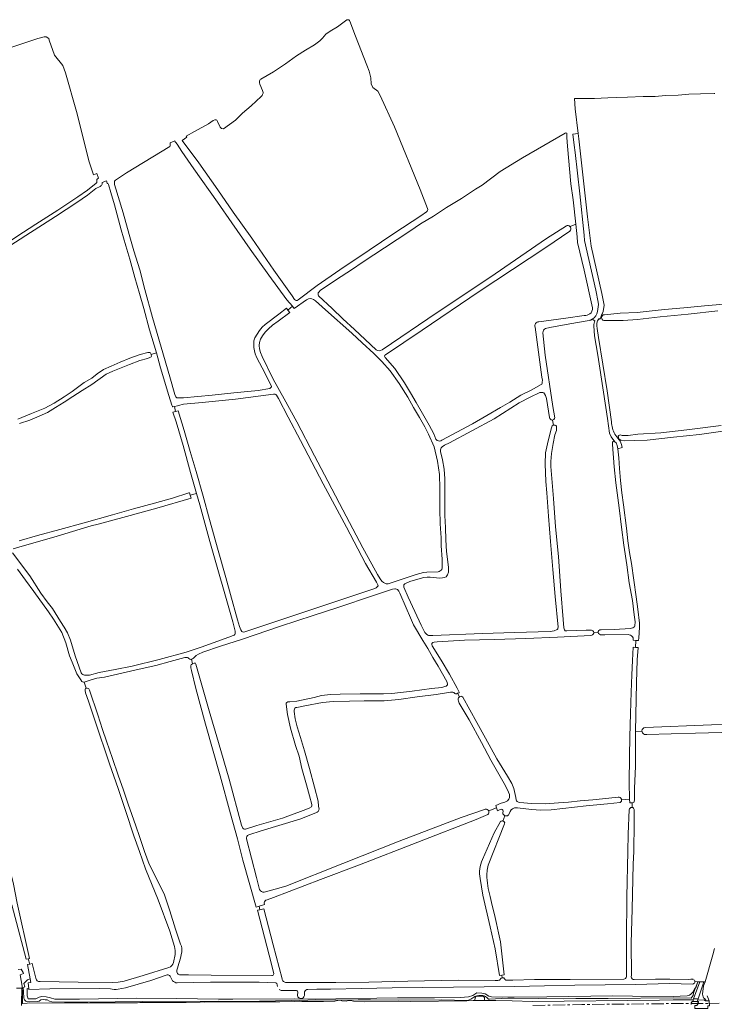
# Model space of a CAD drawing. Header units: metres. Extents: x 209813 to 223847, y 571801 to 587119.
# Tile 669 of 746: x 217887 to 218450, y 585876 to 586674. Entities that reach past the tile are written whole.
import ezdxf

# ---------------------------------------------------------------- set-up
doc = ezdxf.new("R2010")
doc.units = ezdxf.units.M
doc.linetypes.add('AM-AS', pattern=[16, 10, -2, 2, -2])
doc.linetypes.add('IE-TERREINAFSCHEIDING', pattern=[10, 8, -2])
for name, color, linetype, lineweight in [('B-RO-AM-AS_SPOOR-G', 8, 'AM-AS', 0), ('B-RO-GK-BESCHOEIING-G', 8, 'GK-BESCHOEIING', 0), ('B-RO-GR-GRAS-GV', 8, 'Continuous', 0), ('B-RO-IE-TERREINAFSCHEIDING-G', 8, 'IE-TERREINAFSCHEIDING', 0), ('B-RO-VH-ONVERHARD-GV', 8, 'Continuous', 0), ('B-RO-VH-VERHARDING_HALFVERHARDING-GV', 8, 'Continuous', 0), ('B-RO-VH-VERHARDING_OPEN-GV', 8, 'Continuous', 0)]:
    doc.layers.add(name, color=color, linetype=linetype, lineweight=lineweight)
doc.linetypes.add('GK-BESCHOEIING', pattern='A,30,-5,[1,NLCS.shx,S=1,R=0,X=0,Y=0],-5', length=40)

msp = doc.modelspace()

# ---------------------------------------------------------------- linework, layer by layer
at = {"layer": 'B-RO-AM-AS_SPOOR-G', "flags": 128}
for points in [[(218303.366, 585875.082), (218343.026, 585875.927), (218405.873, 585876.539), (218416.997, 585876.764), (218446.325, 585876.886)], [(218446.325, 585876.886), (218454.442, 585876.92)]]:
    msp.add_lwpolyline(points, dxfattribs=at)
at = {"layer": 'B-RO-GK-BESCHOEIING-G', "flags": 128}
msp.add_lwpolyline([(218444.528, 585883.046), (218446.274, 585879.027)], dxfattribs=at)
at = {"layer": 'B-RO-GR-GRAS-GV', "flags": 128}
for points in [[(218152.514, 586674), (218144.88, 586668.495), (218138.961, 586664.958), (218135.4, 586662.37), (218132.64, 586659.13), (218130.44, 586657.07), (218126.24, 586653.93), (218118.92, 586649.39), (218111.64, 586644.79), (218102.7, 586638.37), (218092.94, 586631.95), (218082.72, 586625.97), (218082.28, 586625.59), (218081.92, 586625.21), (218081.56, 586624.27), (218081.56, 586623.09), (218081.88, 586622.01), (218084.08, 586616.67), (218084.36, 586615.89), (218084.48, 586615.17), (218084.52, 586614.49), (218084.4, 586613.97), (218084.18, 586613.51), (218083.76, 586612.77), (218083.12, 586611.85), (218074.98, 586604.27), (218067.9, 586598.43), (218062.097, 586592.784), (218052.474, 586585.814), (218050.727, 586586.053), (218049.616, 586587.124), (218047.56, 586591.73), (218047.06, 586592.67), (218046.56, 586593.05), (218046, 586593.13), (218045.52, 586593.13), (218044.1, 586592.57), (218040.2, 586589.85), (218028.96, 586583.47), (218022.265, 586579.635), (218022.708, 586578.869), (218019.03, 586576.38), (218032.39, 586558.21), (218047.83, 586536.35), (218060.21, 586518.16), (218075.37, 586497), (218093.37, 586471.16), (218107.99, 586450.4), (218110.11, 586447.47), (218110.79, 586446.88), (218111.39, 586446.7), (218112.17, 586446.68), (218112.87, 586447.09), (218128.33, 586458.7), (218146.77, 586471.33), (218170.67, 586487.26), (218190.55, 586500.94), (218212.45, 586515.16), (218216.984, 586518.388)], [(218191.082, 586587.369), (218179.491, 586612.758), (218177.503, 586616.228), (218173.534, 586619.139), (218172.158, 586622.155), (218171.947, 586626.917), (218170.465, 586632.527), (218168.646, 586637.413), (218159.544, 586660.706), (218154.953, 586673.007)], [(217943.632, 586558.987), (217933.266, 586599.834), (217924.274, 586631.186), (217922.14, 586637.128), (217915.446, 586645.392), (217911.201, 586657.526), (217910.787, 586658.964), (217908.776, 586660.182), (217907.189, 586660.34), (217902.041, 586659.01), (217873.662, 586649.475)], [(218450.72, 586614.37), (218450.24, 586614.41), (218439.14, 586614.21), (218429.78, 586613.75), (218421.12, 586613.13), (218410.78, 586612.69), (218402.42, 586612.05), (218392.62, 586611.83), (218379.92, 586611.41), (218371.4, 586611.05), (218364.08, 586610.77), (218353.12, 586610.23), (218340.167, 586610.277), (218339.057, 586610.341), (218337.152, 586610.183), (218337.66, 586601.91), (218340.12, 586582.055), (218340.589, 586577.531), (218347.6, 586514.296), (218350.51, 586490.483), (218359.109, 586452.119), (218361.094, 586442.858), (218360.168, 586437.699), (218358.977, 586434.656)], [(218329.477, 586582.25), (218294.962, 586562.097), (218276.833, 586551.023), (218262.108, 586540.111), (218256.85, 586536.78), (218245.35, 586529.28), (218233.33, 586521.83), (218222.81, 586515.02), (218212.09, 586508.66), (218203.63, 586502.85), (218193.29, 586495.88), (218183.05, 586489.2), (218174.21, 586483.54), (218165.69, 586477.95), (218156.27, 586471.35), (218143.99, 586463.56), (218135.57, 586457.8), (218131.15, 586454.85), (218129.77, 586453.44), (218129.31, 586452.76), (218129.11, 586451.92), (218129.19, 586450.88), (218129.39, 586450.23), (218140.43, 586440.09), (218149.25, 586431.76), (218158.59, 586423.06), (218167.23, 586414.85), (218176.178, 586406.556)], [(218217.942, 586521.151), (218212.028, 586536.657), (218191.082, 586587.369)], [(218337.999, 586508.367), (218335.842, 586528.035), (218334.181, 586541.203), (218331.396, 586571.642), (218330.764, 586578.751), (218330.754, 586582.238)], [(218104.703, 586438.79), (218108.28, 586441.877), (218103.93, 586447.16), (218089.19, 586467.08), (218074.07, 586488.28), (218059.15, 586509.56), (218047.59, 586526.2), (218028.45, 586553.21), (218018.65, 586567.28), (218014.85, 586573.35), (218013.91, 586574.58), (218013.31, 586575.26), (218013.03, 586575.82), (218013.005, 586575.976), (218009.11, 586574.36), (218009.29, 586573.9), (218009.29, 586573.232)], [(218008.824, 586571.318), (217973.72, 586550.012), (217964.929, 586544.056)], [(217836.868, 586469.279), (217840.14, 586470.95), (217852.08, 586477.57), (217867.94, 586487.09), (217884.84, 586498.47), (217900.3, 586508.39), (217918.02, 586519.83), (217934.3, 586530.47), (217942.2, 586536.05), (217949.28, 586541.71), (217949.7, 586542.33), (217949.82, 586542.85), (217949.8, 586544.53), (217949.88, 586544.75), (217950.12, 586545.01), (217950.36, 586545.21), (217951.239, 586545.611), (217949.702, 586549.497), (217947.151, 586548.407), (217943.632, 586558.987)], [(217885.66, 586350.51), (217896.86, 586354.89), (217907.6, 586359.33), (217915.08, 586363.35), (217923.16, 586368.37), (217929.76, 586372.71), (217939.54, 586380.07), (217945.68, 586383.49), (217949.94, 586387.01), (217955.04, 586390.55), (217961.46, 586393.39), (217968.78, 586396.69), (217976.62, 586399.85), (217984.82, 586402.71), (217991.04, 586404.41), (217992.36, 586404.47), (217992.8, 586404.39), (217993.22, 586404.03), (217993.48, 586403.51), (217993.683, 586402.78), (217998.017, 586404.028), (217992.59, 586422.92), (217987.79, 586439.96), (217984.47, 586452.2), (217980.69, 586465.26), (217976.45, 586480), (217973.29, 586490.76), (217969.61, 586503.8), (217964.03, 586524.1), (217961.07, 586534.04), (217959.09, 586540.54), (217958.85, 586541.04), (217958.51, 586541.48), (217958.19, 586541.76), (217957.678, 586543.674), (217954.061, 586542.222), (217954.1, 586541.99), (217954.12, 586540.93), (217953.82, 586540.21), (217953.44, 586539.81), (217952.98, 586539.43), (217952.42, 586539.03), (217948.94, 586537.39), (217942.1, 586531.95), (217933.52, 586526.11), (217916.12, 586514.55), (217892.06, 586499.13), (217879.32, 586490.81)], [(217963.984, 586542.328), (217964.204, 586540.492), (217971.11, 586517.64), (217976.07, 586500), (217979.79, 586486.86), (217984.63, 586471.5), (217988.69, 586455.44), (217994.93, 586432.84), (218009.07, 586384.58), (218013.09, 586370.26), (218013.87, 586368.58), (218014.49, 586367.8), (218015.11, 586367.56), (218020.09, 586367.64), (218043.17, 586369.73), (218060.85, 586371.85), (218080.63, 586373.54), (218089.99, 586375.35), (218090.59, 586375.73), (218091.19, 586376.2), (218091.41, 586376.66), (218091.29, 586377.21), (218083.73, 586392.11), (218079.45, 586400.2), (218078.25, 586403.3), (218077.49, 586405.78), (218077.11, 586408.52), (218076.95, 586411.26), (218077.15, 586413.94), (218077.89, 586416.44), (218081.55, 586422.32), (218083.81, 586425), (218086.21, 586427.18), (218097.37, 586435.5), (218103.408, 586440.253), (218104.703, 586438.79)], [(218180.991, 586406.469), (218225.776, 586436.806), (218268.349, 586465.158), (218314.45, 586496.703), (218330.566, 586507.134)], [(218333.178, 586502.88), (218313.794, 586489.605), (218259.698, 586453.824), (218213.616, 586422.619), (218183.724, 586402.638)], [(218333.459, 586506.448), (218337.999, 586508.367)], [(218339.106, 586498.267), (218337.999, 586508.367)], [(218351.555, 586440.551), (218344.912, 586471.156), (218339.579, 586493.614), (218339.106, 586498.267)], [(218104.703, 586438.79), (218106.344, 586436.936), (218096.67, 586429.92), (218092.27, 586426.7), (218088.89, 586423.73), (218086.25, 586420.92), (218084.15, 586418), (218082.45, 586415.2), (218081.61, 586412.54), (218081.31, 586410.06), (218081.55, 586407.38), (218082.47, 586404.33), (218083.71, 586401.26), (218092.79, 586382.92), (218101.53, 586367), (218111.95, 586348.14), (218126.33, 586320.59), (218137.15, 586300.04), (218146.53, 586281.94), (218165.31, 586246.23), (218172.75, 586232.88), (218177.27, 586224.4), (218179.43, 586221), (218180.83, 586219.18), (218182.07, 586218.06), (218183.37, 586217.35), (218184.47, 586216.97), (218185.23, 586216.88), (218186.09, 586216.95), (218200.45, 586221.92), (218208.71, 586224.61), (218214.59, 586226.09), (218217.25, 586226.35), (218226.47, 586226.58), (218227.37, 586226.95), (218228.19, 586227.44), (218228.93, 586228.06), (218229.37, 586228.66), (218229.61, 586229.85), (218229.73, 586237.02), (218229.03, 586247.68), (218228.85, 586254.21), (218228.01, 586265.61), (218227.79, 586277.33), (218227.79, 586288.32), (218227.89, 586294.16), (218227.61, 586305.61), (218226.03, 586316.23), (218223.23, 586327.85), (218218.79, 586338.2), (218215.55, 586344.14), (218211.37, 586351.7), (218206.63, 586359.94), (218201.95, 586368.14), (218194.87, 586379.33), (218187.57, 586389.47), (218180.89, 586397.18), (218174.39, 586403.56), (218164.81, 586412.35), (218156.37, 586420.09), (218135.25, 586439.06), (218126.95, 586446.35), (218125.55, 586447.35), (218124.19, 586447.9), (218122.87, 586448.11), (218121.35, 586448), (218119.79, 586447.2), (218109.82, 586440.035), (218108.28, 586441.877)], [(218361.319, 586435.076), (218374.13, 586436.205), (218387.77, 586436.9), (218402.51, 586438.5), (218410.13, 586439.28), (218425.63, 586440.68), (218434.05, 586441.35), (218442.45, 586442.14), (218458.11, 586443.52)], [(218453.37, 586438.08), (218429.09, 586435.58), (218406.49, 586433.38), (218388.19, 586431.23), (218376.59, 586430.45), (218363.65, 586430.42)], [(218308.148, 586429.313), (218330.029, 586432.195), (218344.997, 586434.3)], [(218348.861, 586430.334), (218333.147, 586427.616), (218317.065, 586424.762), (218313.52, 586423.954)], [(218353.381, 586430.226), (218351.474, 586431.399)], [(218360.059, 586434.641), (218358.977, 586434.656), (218357.814, 586431.49), (218356.932, 586432.019)], [(218363.65, 586430.42), (218360.999, 586430.317)], [(218183.41, 586400.341), (218191.322, 586391.375), (218199.27, 586379.9), (218203.99, 586371.76), (218208.53, 586364.02), (218213.67, 586354.9), (218219.19, 586345.64), (218222.89, 586338.56), (218224.67, 586334.3), (218225.81, 586333.09), (218226.67, 586332.82), (218227.49, 586332.64), (218228.53, 586332.78), (218229.43, 586333.28), (218254.27, 586346.71), (218266.03, 586353.28), (218277.03, 586359.92), (218284.49, 586364.23), (218293.59, 586369.92), (218301.89, 586373.94), (218309.95, 586378.38), (218310.55, 586378.85), (218310.83, 586379.64), (218310.93, 586380.33), (218310.97, 586381.9), (218310.601, 586384.348), (218305.123, 586424.921)], [(218356.31, 586178.26), (218356.85, 586179.11), (218357.55, 586179.54), (218358.53, 586179.64), (218369.13, 586179.78), (218382.49, 586180.7), (218383.35, 586180.94), (218384.25, 586181.28), (218385.07, 586181.68), (218385.73, 586182.16), (218385.99, 586182.83), (218386.11, 586186.16), (218385.43, 586191.73), (218383.93, 586203.32), (218381.39, 586217.64), (218379.37, 586232.28), (218377.01, 586248.32), (218375.09, 586262.76), (218373.21, 586278.45), (218370.67, 586298.82), (218369.29, 586311.71), (218367.79, 586329.97), (218367.87, 586331.76), (218368.35, 586332.2), (218369.61, 586332.08), (218366.808, 586335.956), (218365.432, 586338.999), (218363.751, 586350.869), (218360.591, 586372.147), (218356.019, 586402.356), (218353.374, 586418.049), (218352.697, 586426.068)], [(218311.367, 586420.418), (218313.312, 586402.135), (218319.496, 586360.752), (218320.952, 586351.551)], [(217993.683, 586402.78), (217993.82, 586402.29), (217993.98, 586401.85), (217994.02, 586401.33), (217993.84, 586400.87), (217993.32, 586400.53), (217992.76, 586400.27), (217990.92, 586399.67), (217984.54, 586397.95), (217976.24, 586394.79), (217962.74, 586389.25), (217957.2, 586386.91), (217945.74, 586378.43), (217938, 586373.67), (217930.28, 586368.65), (217923.26, 586364.15), (217916.38, 586359.93), (217909.8, 586355.93), (217903.1, 586352.87), (217895.34, 586349.69), (217887.18, 586346.83)], [(218012.788, 586360.762), (218011.41, 586360.5), (218011.15, 586360.73), (218010.85, 586361.11), (218010.55, 586361.7), (218008.15, 586369.45), (218001.49, 586391.94), (217998.017, 586404.028)], [(218316.83, 586351.66), (218314.25, 586367.06), (218313.45, 586369.56), (218312.77, 586370.97), (218312.15, 586371.68), (218311.45, 586372.08), (218309.75, 586372.08), (218308.97, 586371.97), (218301.19, 586368.21), (218292.09, 586363.68), (218271.83, 586350.66), (218235.69, 586331.33), (218231.71, 586329.28), (218229.87, 586328.04), (218228.95, 586327.11), (218228.57, 586326.45), (218228.37, 586325.52), (218228.33, 586324.3), (218229.95, 586317.3), (218231.37, 586309.8), (218231.99, 586301.9), (218232.01, 586287.33), (218232.01, 586279.66), (218231.99, 586272.2), (218232.45, 586262.56), (218232.81, 586252.61), (218233.29, 586243.06), (218234.95, 586230.4), (218234.79, 586226.3), (218234.11, 586224.14), (218232.95, 586222.7), (218231.59, 586222.04), (218229.97, 586221.71), (218227.75, 586221.56), (218219.99, 586222.42), (218217.67, 586222.45), (218214.99, 586222.18), (218208.13, 586220.3), (218203.59, 586218.71), (218199.59, 586216.94), (218198.79, 586216.02), (218198.61, 586215.26), (218198.61, 586214.3), (218202.25, 586206.06), (218207.67, 586194.59), (218212.69, 586183.42), (218215.81, 586177.38), (218217.05, 586176.04), (218218.05, 586175.42), (218218.73, 586175.18), (218219.65, 586175.09), (218222.15, 586175.11), (218262.55, 586176.68), (218288.33, 586177.42), (218317.31, 586178.38), (218320.55, 586178.88), (218322.87, 586179.78), (218323.45, 586180.32), (218323.63, 586181.02), (218323.65, 586181.71), (218321.45, 586206.61), (218319.37, 586228.58), (218317.55, 586251.16), (218315.91, 586271.9), (218314.49, 586290.71), (218313.83, 586299.78), (218313.27, 586314.26), (218313.41, 586323.14), (218315.75, 586332.85), (218318.27, 586343.26), (218318.85, 586344.9), (218319.67, 586345.4), (218320.065, 586345.463)], [(218030.473, 586290.259), (218025.69, 586307.2), (218019.65, 586329.04), (218014.07, 586348.33), (218011.47, 586356.18), (218013.642, 586356.673)], [(218319.196, 586349.696), (218320.065, 586345.463), (218320.55, 586345.54), (218321.29, 586345.54), (218321.85, 586345.23), (218322.31, 586344.71), (218322.53, 586343.83), (218322.33, 586341.32), (218321.19, 586337.66), (218319.73, 586330.66), (218318.35, 586322.54), (218317.71, 586316.18), (218317.89, 586311.9), (218319.97, 586286.16), (218321.71, 586263.16), (218323.95, 586239.08), (218325.83, 586211.3), (218327.73, 586188.02), (218328.51, 586181.23), (218328.85, 586179.58), (218329.35, 586178.92), (218330.07, 586178.78), (218330.77, 586178.71), (218346.53, 586179.44), (218349.77, 586179.44), (218350.77, 586179.3), (218351.85, 586178.88), (218352.39, 586178.32), (218352.662, 586177.586), (218356.31, 586177.713)], [(218470.374, 586337.933), (218470.189, 586343.066), (218469.79, 586342.94), (218468.51, 586342.78), (218461.19, 586341.33), (218438.47, 586338.08), (218417.37, 586335.92), (218396.03, 586333.35), (218385.61, 586333.04), (218377.602, 586332.933), (218374.592, 586333.309), (218373.279, 586334.107), (218372.727, 586334.804), (218372.158, 586334.884)], [(218372.727, 586334.804), (218372.57, 586335.85), (218372.53, 586336.52), (218372.93, 586337.18), (218373.53, 586337.5), (218374.11, 586337.58), (218375.63, 586337.23), (218376.99, 586337.14), (218380.45, 586337.21), (218388.37, 586338.21), (218407.11, 586339.3), (218428.21, 586341.85), (218455.97, 586345.35)], [(218375.167, 586329.78), (218375.683, 586327.354), (218372.052, 586326.321), (218372.91, 586319.09), (218373.53, 586310.45), (218374.37, 586300.56), (218375.47, 586290.7), (218376.75, 586280.92), (218379.07, 586261.94), (218380.37, 586251.7), (218381.65, 586242.2), (218383.15, 586233.42), (218386.97, 586206.38), (218388.41, 586196.47), (218389.81, 586185.08), (218389.85, 586181.44), (218389.09, 586173.08), (218388.931, 586170.877), (218386.804, 586171.057)], [(217794.09, 586296.945), (217797.26, 586284.229), (217810.26, 586237.644), (217826.672, 586177.586), (217835.37, 586145.645), (217847.671, 586102.415), (217875.401, 586001.335), (217882.264, 585973.521), (217885.076, 585958.063), (217895.256, 585913.364), (217894.124, 585913.076), (217895.458, 585908.683), (217897.452, 585909.075), (217900.283, 585897.208)], [(218022.164, 586161.606), (218034.212, 586165.628), (218044.07, 586169.08), (218056.89, 586173.83), (218060.33, 586174.97), (218060.99, 586175.33), (218061.57, 586175.88), (218061.83, 586176.71), (218061.97, 586177.66), (218061.89, 586178.64), (218059.89, 586186.08), (218041.35, 586251.26), (218033.13, 586280.85), (218030.473, 586290.259), (218025.548, 586288.747), (218026.304, 586286.477), (217998.461, 586278.223), (217973.726, 586271.435), (217950.826, 586265.337), (217945.297, 586263.817), (217914.955, 586254.677), (217887.457, 586246.817), (217881.907, 586245.16)], [(217886.82, 586251.89), (217901.56, 586255.99), (217919.74, 586260.99), (217939.46, 586266.49), (217962.34, 586272.81), (217979.6, 586277.69), (217996.46, 586282.41), (218010.98, 586286.29), (218024.46, 586290.61), (218024.9, 586290.69), (218025.548, 586288.747)], [(217881.312, 586242.13), (217895.327, 586223.325), (217904.442, 586209.24), (217909.46, 586202.39), (217913.68, 586196.99), (217920.24, 586186.51), (217923.34, 586181.83), (217925.86, 586177.19), (217928.28, 586171.39), (217932.08, 586158.63), (217937.18, 586144.87), (217937.68, 586144.07), (217938.28, 586143.55), (217938.96, 586143.23), (217939.66, 586143.01), (217940.5, 586142.89), (217943.74, 586143.03), (217951.66, 586145.11), (217964.68, 586147.39), (217978.3, 586150.13), (218000.42, 586155.73), (218022.164, 586161.606)], [(217939.74, 586137.35), (217938.82, 586137.33), (217938.2, 586137.49), (217937.64, 586137.85), (217936.78, 586139.09), (217933.6, 586143.95), (217929.74, 586153.47), (217927.56, 586158.57), (217924.52, 586169.13), (217921.42, 586177.45), (217914.68, 586188.37), (217910.64, 586194.19), (217898.76, 586210.61), (217891.94, 586219.77), (217885.46, 586228.83)], [(218027.385, 586152.017), (218029.25, 586152.73), (218029.45, 586152.78), (218029.77, 586152.45), (218030.15, 586151.73), (218040.89, 586113.9), (218048.41, 586088.38), (218056.97, 586058.66), (218067.03, 586021.35), (218068.03, 586019), (218068.71, 586018.3), (218069.47, 586018.14), (218070.31, 586018.16), (218079.45, 586021.04), (218100.17, 586026.94), (218117.15, 586033.3), (218121.83, 586035.08), (218123.71, 586036.14), (218124.03, 586036.88), (218124.03, 586037.94), (218122.27, 586045), (218119.83, 586054.14), (218116.05, 586067.38), (218113.79, 586077.16), (218110.95, 586085.78), (218106.65, 586099.82), (218104.35, 586110.92), (218103.21, 586119.3), (218103.27, 586120.08), (218103.79, 586120.76), (218104.61, 586121.28), (218105.49, 586121.38), (218106.29, 586121.38), (218111.93, 586121.8), (218125.91, 586124.85), (218131.93, 586126.38), (218139.11, 586127.18), (218147.11, 586127.4), (218163.13, 586127.78), (218176.99, 586127.73), (218182.21, 586127.66), (218188.85, 586128.16), (218205.49, 586129.82), (218220.97, 586132.08), (218229.53, 586132.82), (218231.97, 586133.58), (218232.85, 586133.94), (218233.49, 586134.44), (218233.95, 586135.08), (218234.09, 586135.85), (218233.47, 586137.78), (218226.57, 586150.18), (218222.17, 586157.28), (218218.09, 586164.54), (218213.99, 586170.92), (218206.51, 586183.58), (218203.99, 586189.44), (218200.61, 586197.4), (218195.43, 586209.4), (218194.59, 586211.06), (218193.41, 586212.3), (218192.73, 586212.71), (218191.99, 586212.8), (218191.33, 586212.8), (218189.59, 586212.61), (218173.35, 586207.09), (218145.93, 586198.08), (218125.07, 586191.28), (218098.77, 586182.66), (218067.95, 586172.06), (218050.09, 586166.32), (218035.71, 586161.64), (218032.09, 586160.02), (218030.27, 586158.8), (218028.23, 586156.7), (218027.43, 586156.14), (218026.595, 586155.793)], [(218352.662, 586177.586), (218352.57, 586176.95), (218352.17, 586176.11), (218351.61, 586175.56), (218351.03, 586175.23), (218350.19, 586175), (218323.27, 586173.58), (218297.53, 586172.7), (218272.27, 586171.92), (218247.93, 586171.14), (218225.55, 586169.92), (218223.13, 586169.66), (218222.29, 586169.42), (218221.83, 586169.06), (218221.49, 586168.45), (218221.41, 586167.66), (218221.57, 586166.78), (218228.97, 586155.02), (218235.67, 586143.83), (218241.93, 586132.47), (218243.47, 586129.18), (218243.39, 586128.61), (218242.27, 586128.196), (218243.919, 586125.351), (218244.33, 586125.59), (218245.09, 586125.76), (218245.67, 586125.68), (218246.39, 586124.94), (218257.77, 586104.58), (218264.83, 586091.78), (218274.13, 586075.08), (218282.63, 586061.11), (218286.21, 586055.08), (218287.77, 586051.06), (218289.45, 586043.71), (218289.79, 586041.76), (218290.13, 586040.92), (218290.63, 586040.4), (218291.49, 586039.97), (218292.63, 586039.73), (218302.19, 586038.97), (218313.27, 586038.59), (218324.05, 586039.32), (218332.25, 586040.02), (218341.75, 586040.94), (218351.99, 586041.9), (218370.07, 586043.7), (218373.054, 586043.98)], [(218386.804, 586171.057), (218384.571, 586171.245), (218384.55, 586173.11), (218384.09, 586174.09), (218383.29, 586174.9), (218382.47, 586175.42), (218381.35, 586175.66), (218380.59, 586175.73), (218361.71, 586175.59), (218359.23, 586175.56), (218358.13, 586175.7), (218357.23, 586176), (218356.59, 586176.54), (218356.31, 586177.32), (218356.31, 586178.26)], [(218381.534, 586042.283), (218381.49, 586042.68), (218381.33, 586055.64), (218381.69, 586077.06), (218381.99, 586092.92), (218382.55, 586111.85), (218383.09, 586129.04), (218383.49, 586143.28), (218384.07, 586154.9), (218384.512, 586165.494), (218386.367, 586165.357), (218386.804, 586171.057)], [(218386.367, 586165.357), (218388.537, 586165.197), (218387.93, 586155.32), (218387.23, 586136.76), (218386.71, 586110.47), (218386.546, 586097.268)], [(218081.46, 585955.682), (218079.051, 585954.988), (218068.179, 585993.026), (218063.829, 586010.321), (218058.21, 586030.54), (218049.85, 586061.32), (218037.89, 586103.23), (218029.91, 586132.06), (218026.41, 586146.58), (218026.03, 586148.94), (218025.99, 586150.45), (218026.19, 586151.44), (218026.45, 586151.66), (218027.385, 586152.017), (218026.595, 586155.793), (218025.97, 586155.71), (218025.11, 586155.8), (218024.43, 586156.28), (218023.81, 586156.85), (218023.15, 586157.2), (218022.41, 586157.33), (218021.01, 586157.21), (218009.33, 586153.95), (217997.54, 586150.69), (217984.08, 586147.79), (217970, 586144.43), (217955.94, 586141.41), (217949.82, 586140.45), (217945.12, 586139.17), (217940.28, 586137.39), (217939.74, 586137.35)], [(217939.495, 586137.35), (217941.011, 586132.333), (217941.26, 586132.45), (217941.96, 586132.47), (217942.64, 586132.21), (217943.14, 586131.69), (217943.74, 586130.83), (217950.5, 586110.67), (217954.3, 586098.89), (217957.72, 586089.41), (217962.4, 586075.27), (217967.06, 586061.97), (217971.44, 586049.77), (217975.24, 586038.31), (217978.16, 586029.95), (217981.36, 586020.65), (217984.26, 586012.07), (217988.435, 586000)], [(218012.774, 585922.854), (218008.853, 585935.407), (217999.54, 585960.72), (217989.191, 585986.05), (217984.274, 586000), (217979.78, 586012.71), (217973.28, 586032.29), (217966.94, 586051.01), (217959.96, 586071.01), (217948.52, 586105.75), (217943.06, 586121.79), (217940.66, 586128.67), (217940.2, 586130.39), (217940.2, 586131.35), (217940.62, 586132.15), (217941.011, 586132.333)], [(218242.27, 586128.196), (218241.25, 586127.83), (218240.63, 586127.83), (218240.03, 586128.02), (218239.09, 586128.78), (218238.45, 586129.08), (218236.37, 586129.02), (218224.83, 586127.32), (218209.41, 586125.3), (218194.57, 586123.3), (218182.67, 586122.14), (218174.85, 586121.97), (218166.63, 586122), (218154.53, 586121.94), (218141.25, 586121.5), (218132.59, 586120.78), (218118.51, 586117.94), (218112.03, 586116.82), (218111.11, 586116.58), (218110.41, 586116.06), (218109.93, 586115.38), (218109.67, 586114.56), (218109.69, 586113.35), (218110.57, 586107.45), (218112.11, 586101.11), (218114.87, 586092.3), (218118.01, 586081.44), (218122.05, 586067.32), (218126.33, 586052.11), (218129.09, 586040.68), (218129.59, 586036.71), (218129.598, 586036.321), (218129.964, 586034.648)], [(218273.835, 586035.249), (218273.114, 586037.147), (218277.63, 586039.02), (218280.63, 586040), (218282.77, 586041.02), (218283.77, 586042.3), (218284.33, 586043.83), (218284.238, 586046.099), (218283.503, 586048.119), (218281.069, 586053.088), (218269.28, 586074.096), (218261.63, 586088.44), (218251.51, 586106.76), (218243.49, 586120.18), (218242.87, 586121.7), (218242.69, 586122.9), (218242.69, 586123.82), (218243.05, 586124.52), (218243.59, 586125.16), (218243.919, 586125.351)], [(218394.304, 586100.46), (218448.097, 586102.723), (218476.791, 586102.961)], [(218391.728, 586097.51), (218386.546, 586097.268), (218386.49, 586092.8), (218386.39, 586069), (218385.79, 586051.44), (218385.67, 586042.21), (218385.47, 586040.28), (218385.15, 586039.61), (218383.829, 586039.494)], [(218477.352, 586096.941), (218435.119, 586095.829), (218395.677, 586094.75), (218393.657, 586094.9)], [(218373.94, 586039.669), (218363.71, 586038.68), (218346.51, 586036.88), (218317.99, 586033.78), (218309.77, 586033.56), (218302.15, 586034.09), (218290.89, 586035.4), (218288.47, 586035.26), (218286.83, 586034.61), (218285.65, 586033.82), (218284.89, 586032.52), (218283.452, 586029.468)], [(218383.77, 586035.656), (218383.829, 586039.494), (218381.95, 586039.33), (218381.534, 586042.283), (218375.259, 586041.868)], [(218127.236, 586031.304), (218114.45, 586026.204), (218083.047, 586016.808), (218072.925, 586013.402)], [(218085.407, 585967.071), (218094.233, 585969.405), (218103.083, 585972.01), (218149.103, 585990.292), (218194.867, 586008.348), (218245.205, 586027.409), (218264.918, 586034.216)], [(218276.725, 586034.009), (218274.664, 586033.068), (218273.835, 586035.249), (218267.485, 586032.842)], [(218278.849, 586031.266), (218278.881, 586031.482), (218279.291, 586032.534), (218279.317, 586032.711)], [(218379.213, 585898.668), (218379.244, 585899.705), (218379.239, 585928.094), (218379.465, 585963.191), (218380.344, 586000), (218380.55, 586013.9), (218381.465, 586033.895)], [(218385.5, 586033.957), (218385.39, 586023.23), (218385.025, 586000), (218384.493, 585989.715), (218383.811, 585953.282), (218383.098, 585925.927), (218383.136, 585899.878), (218383.096, 585898.366)], [(218266.628, 586029.867), (218257.356, 586025.912), (218162.769, 585989.224), (218130.981, 585977.299), (218092.888, 585962.809), (218087.742, 585960.928)], [(218262.447, 585993.498), (218271.931, 586015.2), (218276.988, 586024.168)], [(218280.419, 586023.164), (218280.397, 586022.761), (218280.269, 586022.346), (218267.096, 585988.794), (218266.094, 585984.975), (218265.879, 585981.08)], [(218278.984, 586024.697), (218280.464, 586029.018)], [(218071.143, 586010.142), (218079.097, 585978.918), (218081.743, 585969.083)], [(217988.435, 586000), (217992.177, 585989.818), (218002.371, 585969.42), (218004.496, 585964.873), (218009.038, 585951.97), (218013.476, 585937.136), (218017.693, 585924.752)], [(218278.4, 585897.681), (218278.16, 585899.739), (218276.158, 585899.348), (218272.68, 585921.064), (218268.73, 585938.934), (218262.737, 585964.514), (218260.516, 585977.983)], [(218085.543, 585958.307), (218085.794, 585956.932), (218081.46, 585955.682), (218081.819, 585952.683), (218085.073, 585953.421), (218092.848, 585924.236), (218100.022, 585896.742)], [(218268.556, 585963.548), (218270.36, 585956.214), (218272.099, 585948.864), (218273.774, 585941.499), (218275.385, 585934.12), (218276.931, 585926.727), (218280.079, 585900.115), (218278.16, 585899.739)], [(217894.124, 585913.076), (217892.459, 585912.653), (217880.826, 585956.855)], [(218093.201, 585900.905), (218091.355, 585908.662), (218080.12, 585952.298), (218081.819, 585952.683)], [(218443.051, 585894.441), (218449.235, 585916.196), (218450.498, 585921.226)], [(218012.015, 585910.12), (218013.228, 585916.423)], [(217886.032, 585904.327), (217888.502, 585904.629), (217889.958, 585901.983), (217890.222, 585901.189), (217887.709, 585900.109), (217889.256, 585890.93), (217889.345, 585889.327), (217891.315, 585890.25), (217890.619, 585893.119), (217893.529, 585895.898), (217895.734, 585896.683), (217893.561, 585908.31), (217895.458, 585908.683)], [(217903.755, 585894.479), (217934.675, 585894.16), (217962.59, 585893.813), (217966.958, 585894.116), (217971.864, 585895.005), (217987.401, 585899.429), (218008.008, 585905.983)], [(217889.443, 585876.662), (217893.338, 585876.982), (217943.98, 585877.311), (217982.677, 585877.384), (217984.662, 585877.661), (217986.157, 585877.695), (217988.11, 585877.534), (218001.588, 585877.461), (218022.066, 585877.574), (218033.515, 585877.917), (218035.19, 585878.245), (218035.937, 585878.253), (218037.381, 585877.941), (218064.772, 585878.037), (218085.869, 585878.23), (218098.18, 585878.181), (218110.014, 585878.327), (218114.296, 585878.629), (218115.977, 585878.374), (218133.519, 585878.473), (218142.69, 585878.663), (218145.127, 585879.273), (218146.931, 585879.421), (218148.433, 585878.835), (218151.972, 585878.764), (218153.791, 585879.167), (218155.449, 585879.258), (218157.736, 585878.571), (218166.676, 585878.249), (218203.935, 585878.474), (218249.773, 585878.887), (218256.305, 585879.246), (218256.385, 585881.741), (218257.407, 585882.66), (218263.05, 585882.666), (218263.959, 585881.765), (218264.001, 585879.321), (218273.161, 585879.094), (218286.621, 585878.932), (218302.968, 585878.528), (218405.828, 585879.539), (218416.96, 585879.764), (218433.316, 585879.832), (218433.555, 585880.516), (218438.666, 585894.265), (218438.031, 585894.239), (218437.058, 585894.456), (218433.773, 585886.086), (218433.467, 585885.094), (218433.142, 585883.352), (218432.998, 585883.03), (218431.7, 585881.236)], [(217894.574, 585888.628), (217893.99, 585893.493), (217896.263, 585893.855), (217895.734, 585896.683)], [(218006.769, 585899.912), (217993.5, 585895.294), (217973.09, 585889.605), (217967.137, 585888.31)], [(218011.195, 585895.276), (218009.106, 585898.827)], [(218017.541, 585900), (218024.063, 585900.025), (218042.482, 585899.681), (218091.569, 585899.593)], [(218103.308, 585893.923), (218109.139, 585893.757), (218143.633, 585893.818), (218170.186, 585894.081), (218201.964, 585894.949), (218242.777, 585895.653), (218272.714, 585895.464), (218275.002, 585895.474)], [(218282.482, 585895.559), (218286.964, 585895.695), (218304.557, 585896.173), (218333.55, 585896.17), (218376.894, 585896.514)], [(218385.391, 585896.229), (218402.758, 585896.441), (218414.274, 585896.492), (218429.157, 585896.348), (218431.33, 585896.479), (218432.844, 585896.418), (218433.166, 585896.34)], [(218437.04, 585894.406), (218434.625, 585894.551)], [(218438.666, 585894.265), (218441.899, 585894.394)], [(217889.345, 585889.327), (217889.286, 585889.299)], [(217890.012, 585889.639), (217890.354, 585886.536), (217890.546, 585881.235), (217890.765, 585880.497), (217891.132, 585879.819), (217891.63, 585879.231), (217892.239, 585878.759), (217893.139, 585878.354), (217894.805, 585878.22), (217901.464, 585878.326), (217903.128, 585878.793), (217904.474, 585879.618), (217906.231, 585879.905), (217907.765, 585879.875), (217909.437, 585879.62), (217911.296, 585878.6), (217913.24, 585878.167), (217923.483, 585877.994), (217942.566, 585877.995), (217986.729, 585878.415), (218007.981, 585878.166), (218048.566, 585878.548), (218061.765, 585878.477), (218081.763, 585878.677), (218120.756, 585879.356), (218161.552, 585879.826), (218171.552, 585879.849), (218193.952, 585879.616), (218229.128, 585879.694), (218250.228, 585879.295), (218252.931, 585880.275), (218256.269, 585882.509), (218257.912, 585883.058), (218259.492, 585883.305), (218261.089, 585883.39), (218262.682, 585883.257), (218263.832, 585882.927), (218264.898, 585882.377), (218266.238, 585881.504), (218266.972, 585880.561), (218267.327, 585880.385), (218268.121, 585880.292), (218282.902, 585881.011), (218288.1, 585881.147), (218328.094, 585880.474), (218338.084, 585880.871), (218364.341, 585880.776), (218416.968, 585881.439), (218431.7, 585881.236)], [(217960.71, 585888.794), (217951.871, 585889.049), (217911.611, 585888.585), (217894.642, 585888.065), (217894.431, 585888.628), (217893.171, 585888.865), (217893.245, 585882.924), (217894.064, 585880.545), (217900.187, 585880.466), (217903.111, 585881.86), (217905.226, 585882.422), (217908.657, 585882.184), (217912.182, 585881.496), (217915.713, 585880.266), (217935.779, 585880.284), (217981.622, 585881.054), (218014.357, 585880.899), (218048.465, 585880.386), (218060.132, 585880.375), (218110.129, 585880.642), (218126.797, 585880.235), (218193.486, 585881.321), (218223.653, 585881.398), (218244.641, 585881.652), (218251.013, 585882.066), (218254.517, 585883.154), (218256.262, 585884.427), (218257.861, 585885.296), (218261.777, 585885.284), (218264.545, 585884.658), (218267.626, 585882.78), (218269.841, 585882.149), (218278.428, 585882.031), (218314.526, 585882.282), (218368.088, 585883.049), (218384.123, 585882.827), (218416.95, 585882.532), (218428.263, 585882.975), (218429.315, 585883.241)], [(218095.008, 585893.659), (218081.429, 585894.179), (218041.961, 585894.066), (218014.999, 585893.421)], [(218096.144, 585890.608), (218096.046, 585891.995)], [(218111.155, 585887.365), (218099.719, 585887.197)], [(218432.821, 585892.501), (218423.522, 585892.81), (218414.218, 585892.921), (218404.915, 585892.835), (218395.615, 585892.551), (218386.323, 585892.069), (218361.822, 585891.838), (218337.322, 585891.532), (218312.823, 585891.15), (218288.325, 585890.693), (218263.829, 585890.159), (218238.927, 585890.024), (218214.025, 585889.773), (218189.125, 585889.408), (218164.227, 585888.927), (218139.332, 585888.332), (218128.015, 585888.275), (218120.782, 585888.121)], [(218435.298, 585889.558), (218434.807, 585889.137), (218434.197, 585888.437), (218432.832, 585885.971), (218432.004, 585884.836), (218431.245, 585884.219), (218430.316, 585883.659), (218429.315, 585883.241)], [(218112.495, 585883.201), (218112.688, 585886.167)], [(218118.234, 585886.163), (218118.013, 585883.136)]]:
    msp.add_lwpolyline(points, dxfattribs=at)
at = {"layer": 'B-RO-GR-GRAS-GV'}
for points in [[(218154.953, 586673.007, 0.4406586), (218152.514, 586674)], [(218330.754, 586582.238, 0.1988674), (218329.477, 586582.25)], [(218009.29, 586573.232, -0.1829575), (218008.824, 586571.318)], [(217964.929, 586544.056, 0.3161917), (217963.984, 586542.328)], [(218216.984, 586518.388, 0.3329729), (218217.942, 586521.151)], [(218349.474, 586435.731, 0.280893), (218351.555, 586440.551)], [(218305.123, 586424.921, -0.5260025), (218308.148, 586429.313)], [(218344.997, 586434.3, 0.1485657), (218349.474, 586435.731)], [(218351.474, 586431.399, -0.080884), (218348.861, 586430.334)], [(218313.52, 586423.954, 0.2419755), (218311.367, 586420.418)], [(218176.178, 586406.556, 0.3014632), (218180.991, 586406.469)], [(218183.724, 586402.638, 0.4112029), (218183.41, 586400.341)], [(218366.963, 586348.218, 0.0971593), (218369.641, 586338.132)], [(218372.158, 586334.884, -0.1235767), (218375.167, 586329.78)], [(218129.964, 586034.648, -0.3569179), (218127.236, 586031.304)], [(218279.317, 586032.711, 0.5427342), (218276.725, 586034.009)], [(218072.925, 586013.402, 0.4056972), (218071.143, 586010.142)], [(218260.516, 585977.983, -0.1675432), (218262.447, 585993.498)], [(218265.879, 585981.08, 0.0599434), (218268.556, 585963.548)], [(218081.743, 585969.083, 0.3485938), (218085.407, 585967.071)], [(218087.742, 585960.928, 0.3821348), (218085.543, 585958.307)], [(218013.228, 585916.423, 0.0827619), (218012.774, 585922.854)], [(218018.6, 585918.271, -0.0170308), (218014.752, 585903.671)], [(218017.693, 585924.752, -0.1553365), (218018.6, 585918.271)], [(218008.008, 585905.983, 0.2627544), (218012.015, 585910.12)], [(218014.752, 585903.671, 0.5133388), (218017.541, 585900)], [(217900.283, 585897.208, 0.370586), (217903.755, 585894.479)], [(218009.106, 585898.827, 0.4020197), (218006.769, 585899.912)], [(218014.999, 585893.421, -0.2035232), (218011.195, 585895.276)], [(218091.569, 585899.593, 0.5214875), (218093.201, 585900.905)], [(218100.022, 585896.742, 0.4211095), (218103.308, 585893.923)], [(218275.002, 585895.474, 0.2684002), (218277.079, 585896.718)], [(218280.292, 585896.732, 0.290972), (218282.482, 585895.559)], [(218376.894, 585896.514, 0.3714208), (218379.213, 585898.668)], [(218383.096, 585898.366, 0.450384), (218385.391, 585896.229)], [(217967.137, 585888.31, -0.1493315), (217960.71, 585888.794)], [(218096.046, 585891.995, 0.333698), (218095.008, 585893.659)], [(218099.719, 585887.197, -0.17422), (218097.512, 585888.157)], [(218112.688, 585886.167, 0.4321843), (218111.155, 585887.365)], [(218120.782, 585888.121, 0.3672589), (218118.234, 585886.163)], [(218118.013, 585883.136, -0.8591842), (218112.495, 585883.201)]]:
    msp.add_lwpolyline(points, format="xyb", dxfattribs=at)
at = {"layer": 'B-RO-GR-GRAS-GV', "flags": 128}
for points in [[(218015.79, 586357.16), (218020.59, 586341.21), (218025.45, 586324.06), (218030.29, 586308.08), (218036.03, 586287.85), (218041.21, 586269.04), (218048.19, 586243.97), (218054.31, 586222.09), (218058.13, 586208.28), (218063.69, 586187.88), (218065.33, 586182.33), (218066.41, 586179.56), (218067.21, 586178.32), (218067.87, 586177.9), (218068.77, 586177.76), (218069.67, 586177.9), (218130.63, 586198.2), (218166.13, 586210.16), (218174.45, 586212.78), (218176.21, 586213.64), (218176.89, 586214.14), (218177.41, 586214.68), (218177.73, 586215.35), (218177.69, 586216.18), (218176.51, 586218.3), (218167.59, 586233.5), (218152.13, 586262.83), (218133.25, 586298), (218114.79, 586333.02), (218104.83, 586351.95), (218096.91, 586367.11), (218095.45, 586369.78), (218094.89, 586370.44), (218094.33, 586370.61), (218093.67, 586370.64), (218092.93, 586370.61), (218062.23, 586366.58), (218035.03, 586364), (218020.11, 586362.61), (218015.85, 586361.58), (218015.25, 586361.23), (218012.788, 586360.762), (218013.642, 586356.673)], [(218443.522, 585879.355), (218442.437, 585880.912), (218441.743, 585881.378), (218441.225, 585882.161), (218440.839, 585884.257), (218441.713, 585891.042), (218443.051, 585894.441), (218441.899, 585894.394), (218437.326, 585880.563), (218436.902, 585879.422), (218441.912, 585879.712), (218443.104, 585878.996), (218443.444, 585878.999)], [(217889.286, 585889.299), (217888.94, 585889.3), (217888.712, 585876.66), (217889.443, 585876.662), (217889.466, 585886.366)]]:
    msp.add_lwpolyline(points, close=True, dxfattribs=at)
at = {"layer": 'B-RO-GR-GRAS-GV'}
for centre, radius, start, end in [((218331.54, 586504.804), 2.527, 310.400783, 104.095814), ((218361.444, 586432.672), 2.407, 92.974245, 257.831008), ((218318.895, 586351.741), 2.067, 182.242539, 355.233833), ((218394.593, 586097.608), 2.866, 95.779675, 252.10143), ((218373.009, 586041.723), 2.255, 294.395211, 104.095814), ((218265.305, 586031.859), 2.391, 303.582601, 104.095814), ((218281.613, 586031.548), 2.778, 185.815826, 309.397209), ((218383.487, 586033.638), 2.038, 9.010221, 171.887339), ((218278.435, 586022.745), 2.028, 11.925212, 137.509871), ((218278.688, 585895.894), 1.81, 27.57768, 154.698605), ((218432.674, 585894.449), 1.954, 274.313851, 52.529612)]:
    msp.add_arc(centre, radius, start, end, dxfattribs=at)
at = {"layer": 'B-RO-IE-TERREINAFSCHEIDING-G', "flags": 128}
for points in [[(218435.298, 585889.558), (218437.058, 585894.456)], [(217889.286, 585889.299), (217884.62, 585889.318)]]:
    msp.add_lwpolyline(points, dxfattribs=at)
at = {"layer": 'B-RO-VH-ONVERHARD-GV', "flags": 128}
msp.add_lwpolyline([(218433.555, 585880.516), (218437.326, 585880.563), (218441.899, 585894.394), (218438.666, 585894.265)], close=True, dxfattribs=at)
at = {"layer": 'B-RO-VH-VERHARDING_HALFVERHARDING-GV', "flags": 128}
msp.add_lwpolyline([(218431.584, 585876.017), (218431.586, 585877.593), (218432.183, 585877.604), (218432.19, 585878.385), (218433.183, 585878.39), (218433.223, 585879.564), (218433.316, 585879.832), (218416.96, 585879.764), (218405.828, 585879.539), (218302.968, 585878.528), (218286.621, 585878.932), (218273.161, 585879.094), (218265.9, 585879.339), (218254.825, 585879.232), (218249.773, 585878.887), (218203.935, 585878.474), (218166.676, 585878.249), (218157.736, 585878.571), (218155.449, 585879.258), (218153.791, 585879.167), (218151.972, 585878.764), (218148.433, 585878.835), (218146.931, 585879.421), (218145.127, 585879.273), (218142.69, 585878.663), (218133.519, 585878.473), (218115.977, 585878.374), (218114.296, 585878.629), (218110.014, 585878.327), (218098.18, 585878.181), (218085.869, 585878.23), (218064.772, 585878.037), (218037.381, 585877.941), (218035.937, 585878.253), (218035.19, 585878.245), (218033.515, 585877.917), (218022.066, 585877.574), (218001.588, 585877.461), (217988.11, 585877.534), (217986.157, 585877.695), (217984.662, 585877.661), (217982.677, 585877.384), (217943.98, 585877.311), (217893.338, 585876.982), (217889.443, 585876.662), (217888.712, 585876.66), (217888.685, 585875.14)], dxfattribs=at)
msp.add_lwpolyline([(218446.274, 585879.027), (218443.104, 585878.996), (218441.912, 585879.712), (218436.902, 585879.422), (218436.525, 585878.409), (218437.616, 585878.416), (218437.646, 585877.582), (218436.978, 585877.582), (218436.961, 585876.018), (218436.401, 585876.004), (218436.41, 585875.069), (218434.712, 585875.06), (218434.709, 585872.845), (218445.148, 585872.82), (218445.117, 585874.823), (218446.375, 585874.801)], close=True, dxfattribs=at)
at = {"layer": 'B-RO-VH-VERHARDING_OPEN-GV', "flags": 128}
for points in [[(218356.932, 586432.019), (218357.814, 586431.49), (218360.168, 586437.699), (218361.094, 586442.858), (218359.109, 586452.119), (218350.51, 586490.483), (218347.6, 586514.296), (218340.589, 586577.531), (218340.12, 586582.055), (218335.644, 586581.4), (218336.752, 586572.501), (218337.583, 586566.485), (218341.339, 586532.97), (218344.999, 586499.417), (218345.148, 586495.228), (218354.375, 586454.94), (218356.329, 586445.115)], [(218352.697, 586426.068), (218353.374, 586418.049), (218356.019, 586402.356), (218360.591, 586372.147), (218363.751, 586350.869), (218365.432, 586338.999), (218366.808, 586335.956), (218369.61, 586332.08), (218370.81, 586331.08), (218371.63, 586329.14), (218372.052, 586326.321), (218375.683, 586327.354), (218375.167, 586329.78)], [(218366.963, 586348.218), (218363.571, 586373.328), (218356.503, 586416.623), (218355.422, 586423.934)], [(218372.158, 586334.884), (218369.641, 586338.132)]]:
    msp.add_lwpolyline(points, dxfattribs=at)
at = {"layer": 'B-RO-VH-VERHARDING_OPEN-GV'}
for points in [[(218356.329, 586445.115, -0.0959037), (218355.583, 586437.607)], [(218355.583, 586437.607, -0.2225225), (218351.474, 586431.399)], [(218353.381, 586430.226, 0.0570407), (218352.697, 586426.068)], [(218355.422, 586423.934, -0.2579954), (218356.932, 586432.019)]]:
    msp.add_lwpolyline(points, format="xyb", dxfattribs=at)
at = {"layer": 'B-RO-VH-VERHARDING_OPEN-GV', "flags": 128}
for points in [[(218256.305, 585879.246), (218264.001, 585879.321), (218263.959, 585881.765), (218263.05, 585882.666), (218257.407, 585882.66), (218256.385, 585881.741)], [(218437.326, 585880.563), (218433.555, 585880.516), (218433.223, 585879.564), (218433.183, 585878.39), (218436.525, 585878.409)]]:
    msp.add_lwpolyline(points, close=True, dxfattribs=at)

doc.saveas('drawing.dxf')
